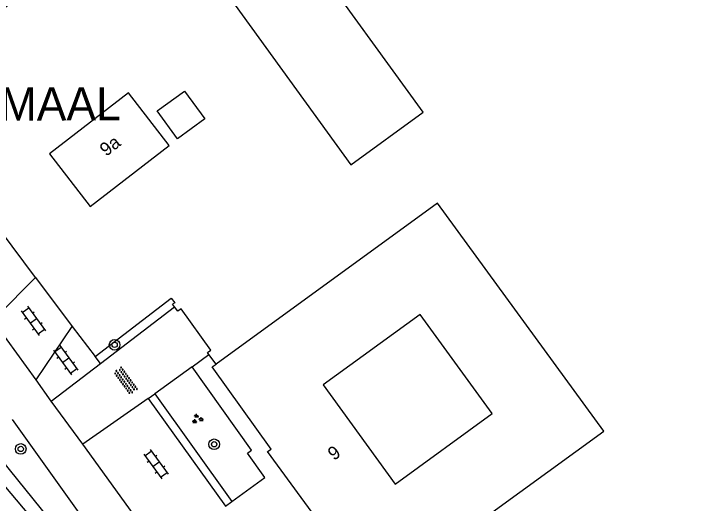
# Model space of a CAD drawing. Extents: x 136000 to 141014, y 402000 to 403500.
# Drawn here: x 137898.2 to 137950.5, y 402901.6 to 402938.4 of the extents above; entities that cross this region are included whole.
import ezdxf

# ---------------------------------------------------------------- set-up
doc = ezdxf.new("R2010")
doc.units = 0
for name, color, linetype in [('gg-afsc-hekwerk', 7, 'Continuous'), ('gg-afsc-muur', 7, 'Continuous'), ('gg-anno-huisnummerreeks BGT', 7, 'Continuous'), ('gg-bbg-bijgebouw', 7, 'Continuous'), ('gg-bbg-gedigitaliseerde bebouwing', 7, 'Continuous'), ('gg-bbg-gedigitaliseerde bijgebouw', 7, 'Continuous'), ('gg-bbg-hoofdgebouw', 7, 'Continuous'), ('gg-knt-verharding', 7, 'Continuous'), ('gg-knt-verharding nz', 7, 'Continuous'), ('gg-kntw-bovenkant insteek waterloop', 7, 'Continuous'), ('gg-kntw-waterlijn', 7, 'Continuous'), ('gt-anno-naam bijzondere bebouwing', 7, 'Continuous'), ('gt-grn-groengrens', 7, 'Continuous'), ('gt-symb-boom', 7, 'Continuous'), ('gt-symb-groenvak', 7, 'Continuous'), ('gt-symb-klinker verharding', 7, 'Continuous'), ('gt-symb-overige verharding', 7, 'Continuous')]:
    doc.layers.add(name, color=color, linetype=linetype)

# ---------------------------------------------------------------- blocks, each defined once
blk = doc.blocks.new('gt0-BOOM')
at = {"layer": 'gt-symb-boom'}
for radius in [0.4, 0.2]:
    blk.add_circle((0, 0), radius, dxfattribs=at)
blk = doc.blocks.new('gt0-KL1')
at = {"layer": 'gt-symb-klinker verharding'}
for p, q in [((-1.15, 0.3), (1.15, 0.3)), ((-1, -0.3), (-1, 0.3)), ((-0.5, 0.3), (-0.5, 0.45)), ((0, -0.3), (0, 0.3)), ((0.5, 0.3), (0.5, 0.45)), ((1, -0.3), (1, 0.3)), ((-1.15, -0.3), (1.15, -0.3)), ((-0.5, -0.45), (-0.5, -0.3)), ((0.5, -0.45), (0.5, -0.3))]:
    blk.add_line(p, q, dxfattribs=at)
blk = doc.blocks.new('gt0-GRVAK')
at = {"layer": 'gt-symb-groenvak'}
for p, q in [((-0.11, 0.189), (-0.228, 0.24)), ((-0.182, 0.153), (0.088, 0.153)), ((-0.091, 0.211), (-0.156, 0.322)), ((-0.047, 0.214), (-0.047, 0.393)), ((-0.004, 0.211), (0.061, 0.322)), ((0.015, 0.189), (0.133, 0.24)), ((0.262, -0.052), (0.197, 0.059)), ((0.305, -0.049), (0.305, 0.13)), ((0.349, -0.052), (0.414, 0.059)), ((-0.245, -0.228), (-0.363, -0.177)), ((-0.318, -0.264), (-0.047, -0.264)), ((-0.226, -0.206), (-0.291, -0.095)), ((-0.183, -0.203), (-0.183, -0.024)), ((-0.139, -0.206), (-0.074, -0.095)), ((-0.12, -0.228), (-0.002, -0.177)), ((0.243, -0.074), (0.125, -0.023)), ((0.17, -0.11), (0.441, -0.11)), ((0.368, -0.074), (0.486, -0.023))]:
    blk.add_line(p, q, dxfattribs=at)
blk = doc.blocks.new('gt0-OVH')
at = {"layer": 'gt-symb-overige verharding'}
for points in [[(-0.972, 0.298), (-0.967, 0.308), (-0.965, 0.319), (-0.966, 0.33), (-0.971, 0.34), (-0.978, 0.348), (-0.988, 0.353), (-0.999, 0.355), (-1.01, 0.354), (-1.02, 0.349), (-1.028, 0.342), (-1.033, 0.332), (-1.035, 0.321), (-1.034, 0.31), (-1.029, 0.3), (-1.022, 0.292), (-1.012, 0.287), (-1.001, 0.285), (-0.99, 0.286), (-0.98, 0.291)], [(-0.872, 0.106), (-0.867, 0.116), (-0.865, 0.126), (-0.866, 0.137), (-0.871, 0.147), (-0.878, 0.156), (-0.888, 0.161), (-0.899, 0.163), (-0.91, 0.162), (-0.92, 0.157), (-0.928, 0.15), (-0.933, 0.14), (-0.935, 0.129), (-0.934, 0.118), (-0.929, 0.108), (-0.922, 0.1), (-0.912, 0.095), (-0.901, 0.092), (-0.89, 0.094), (-0.88, 0.098)], [(-0.772, 0.298), (-0.767, 0.308), (-0.765, 0.319), (-0.766, 0.33), (-0.771, 0.34), (-0.778, 0.348), (-0.788, 0.353), (-0.799, 0.355), (-0.81, 0.354), (-0.82, 0.349), (-0.828, 0.342), (-0.833, 0.332), (-0.835, 0.321), (-0.834, 0.31), (-0.829, 0.3), (-0.822, 0.292), (-0.812, 0.287), (-0.801, 0.285), (-0.79, 0.286), (-0.78, 0.291)], [(-0.672, 0.106), (-0.667, 0.116), (-0.665, 0.126), (-0.666, 0.137), (-0.671, 0.147), (-0.678, 0.156), (-0.688, 0.161), (-0.699, 0.163), (-0.71, 0.162), (-0.72, 0.157), (-0.728, 0.15), (-0.733, 0.14), (-0.735, 0.129), (-0.734, 0.118), (-0.729, 0.108), (-0.722, 0.1), (-0.712, 0.095), (-0.701, 0.092), (-0.69, 0.094), (-0.68, 0.098)], [(-0.572, 0.298), (-0.567, 0.308), (-0.565, 0.319), (-0.566, 0.33), (-0.571, 0.34), (-0.578, 0.348), (-0.588, 0.353), (-0.599, 0.355), (-0.61, 0.354), (-0.62, 0.349), (-0.628, 0.342), (-0.633, 0.332), (-0.635, 0.321), (-0.634, 0.31), (-0.629, 0.3), (-0.622, 0.292), (-0.612, 0.287), (-0.601, 0.285), (-0.59, 0.286), (-0.58, 0.291)], [(-0.472, 0.106), (-0.467, 0.116), (-0.465, 0.126), (-0.466, 0.137), (-0.471, 0.147), (-0.478, 0.156), (-0.488, 0.161), (-0.499, 0.163), (-0.51, 0.162), (-0.52, 0.157), (-0.528, 0.15), (-0.533, 0.14), (-0.535, 0.129), (-0.534, 0.118), (-0.529, 0.108), (-0.522, 0.1), (-0.512, 0.095), (-0.501, 0.092), (-0.49, 0.094), (-0.48, 0.098)], [(-0.372, 0.298), (-0.367, 0.308), (-0.365, 0.319), (-0.366, 0.33), (-0.371, 0.34), (-0.378, 0.348), (-0.388, 0.353), (-0.399, 0.355), (-0.41, 0.354), (-0.42, 0.349), (-0.428, 0.342), (-0.433, 0.332), (-0.435, 0.321), (-0.434, 0.31), (-0.429, 0.3), (-0.422, 0.292), (-0.412, 0.287), (-0.401, 0.285), (-0.39, 0.286), (-0.38, 0.291)], [(-0.272, 0.106), (-0.267, 0.116), (-0.265, 0.126), (-0.266, 0.137), (-0.271, 0.147), (-0.278, 0.156), (-0.288, 0.161), (-0.299, 0.163), (-0.31, 0.162), (-0.32, 0.157), (-0.328, 0.15), (-0.333, 0.14), (-0.335, 0.129), (-0.334, 0.118), (-0.329, 0.108), (-0.322, 0.1), (-0.312, 0.095), (-0.301, 0.092), (-0.29, 0.094), (-0.28, 0.098)], [(-0.172, 0.298), (-0.167, 0.308), (-0.165, 0.319), (-0.166, 0.33), (-0.171, 0.34), (-0.178, 0.348), (-0.188, 0.353), (-0.199, 0.355), (-0.21, 0.354), (-0.22, 0.349), (-0.228, 0.342), (-0.233, 0.332), (-0.235, 0.321), (-0.234, 0.31), (-0.229, 0.3), (-0.222, 0.292), (-0.212, 0.287), (-0.201, 0.285), (-0.19, 0.286), (-0.18, 0.291)], [(-0.072, 0.106), (-0.067, 0.116), (-0.065, 0.126), (-0.066, 0.137), (-0.071, 0.147), (-0.078, 0.156), (-0.088, 0.161), (-0.099, 0.163), (-0.11, 0.162), (-0.12, 0.157), (-0.128, 0.15), (-0.133, 0.14), (-0.135, 0.129), (-0.134, 0.118), (-0.129, 0.108), (-0.122, 0.1), (-0.112, 0.095), (-0.101, 0.092), (-0.09, 0.094), (-0.08, 0.098)], [(0.028, 0.298), (0.033, 0.308), (0.035, 0.319), (0.034, 0.33), (0.029, 0.34), (0.022, 0.348), (0.012, 0.353), (0.001, 0.355), (-0.01, 0.354), (-0.02, 0.349), (-0.028, 0.342), (-0.033, 0.332), (-0.035, 0.321), (-0.034, 0.31), (-0.029, 0.3), (-0.022, 0.292), (-0.012, 0.287), (-0.001, 0.285), (0.01, 0.286), (0.02, 0.291)], [(0.128, 0.106), (0.133, 0.116), (0.135, 0.126), (0.134, 0.137), (0.129, 0.147), (0.122, 0.156), (0.112, 0.161), (0.101, 0.163), (0.09, 0.162), (0.08, 0.157), (0.072, 0.15), (0.067, 0.14), (0.065, 0.129), (0.066, 0.118), (0.071, 0.108), (0.078, 0.1), (0.088, 0.095), (0.099, 0.092), (0.11, 0.094), (0.12, 0.098)], [(0.228, 0.298), (0.233, 0.308), (0.235, 0.319), (0.234, 0.33), (0.229, 0.34), (0.222, 0.348), (0.212, 0.353), (0.201, 0.355), (0.19, 0.354), (0.18, 0.349), (0.172, 0.342), (0.167, 0.332), (0.165, 0.321), (0.166, 0.31), (0.171, 0.3), (0.178, 0.292), (0.188, 0.287), (0.199, 0.285), (0.21, 0.286), (0.22, 0.291)], [(0.328, 0.106), (0.333, 0.116), (0.335, 0.126), (0.334, 0.137), (0.329, 0.147), (0.322, 0.156), (0.312, 0.161), (0.301, 0.163), (0.29, 0.162), (0.28, 0.157), (0.272, 0.15), (0.267, 0.14), (0.265, 0.129), (0.266, 0.118), (0.271, 0.108), (0.278, 0.1), (0.288, 0.095), (0.299, 0.092), (0.31, 0.094), (0.32, 0.098)], [(0.428, 0.298), (0.433, 0.308), (0.435, 0.319), (0.434, 0.33), (0.429, 0.34), (0.422, 0.348), (0.412, 0.353), (0.401, 0.355), (0.39, 0.354), (0.38, 0.349), (0.372, 0.342), (0.367, 0.332), (0.365, 0.321), (0.366, 0.31), (0.371, 0.3), (0.378, 0.292), (0.388, 0.287), (0.399, 0.285), (0.41, 0.286), (0.42, 0.291)], [(0.528, 0.106), (0.533, 0.116), (0.535, 0.126), (0.534, 0.137), (0.529, 0.147), (0.522, 0.156), (0.512, 0.161), (0.501, 0.163), (0.49, 0.162), (0.48, 0.157), (0.472, 0.15), (0.467, 0.14), (0.465, 0.129), (0.466, 0.118), (0.471, 0.108), (0.478, 0.1), (0.488, 0.095), (0.499, 0.092), (0.51, 0.094), (0.52, 0.098)], [(0.628, 0.298), (0.633, 0.308), (0.635, 0.319), (0.634, 0.33), (0.629, 0.34), (0.622, 0.348), (0.612, 0.353), (0.601, 0.355), (0.59, 0.354), (0.58, 0.349), (0.572, 0.342), (0.567, 0.332), (0.565, 0.321), (0.566, 0.31), (0.571, 0.3), (0.578, 0.292), (0.588, 0.287), (0.599, 0.285), (0.61, 0.286), (0.62, 0.291)], [(0.728, 0.106), (0.733, 0.116), (0.735, 0.126), (0.734, 0.137), (0.729, 0.147), (0.722, 0.156), (0.712, 0.161), (0.701, 0.163), (0.69, 0.162), (0.68, 0.157), (0.672, 0.15), (0.667, 0.14), (0.665, 0.129), (0.666, 0.118), (0.671, 0.108), (0.678, 0.1), (0.688, 0.095), (0.699, 0.092), (0.71, 0.094), (0.72, 0.098)], [(0.828, 0.298), (0.833, 0.308), (0.835, 0.319), (0.834, 0.33), (0.829, 0.34), (0.822, 0.348), (0.812, 0.353), (0.801, 0.355), (0.79, 0.354), (0.78, 0.349), (0.772, 0.342), (0.767, 0.332), (0.765, 0.321), (0.766, 0.31), (0.771, 0.3), (0.778, 0.292), (0.788, 0.287), (0.799, 0.285), (0.81, 0.286), (0.82, 0.291)], [(0.928, 0.106), (0.933, 0.116), (0.935, 0.126), (0.934, 0.137), (0.929, 0.147), (0.922, 0.156), (0.912, 0.161), (0.901, 0.163), (0.89, 0.162), (0.88, 0.157), (0.872, 0.15), (0.867, 0.14), (0.865, 0.129), (0.866, 0.118), (0.871, 0.108), (0.878, 0.1), (0.888, 0.095), (0.899, 0.092), (0.91, 0.094), (0.92, 0.098)], [(1.028, 0.298), (1.033, 0.308), (1.035, 0.319), (1.034, 0.33), (1.029, 0.34), (1.022, 0.348), (1.012, 0.353), (1.001, 0.355), (0.99, 0.354), (0.98, 0.349), (0.972, 0.342), (0.967, 0.332), (0.965, 0.321), (0.966, 0.31), (0.971, 0.3), (0.978, 0.292), (0.988, 0.287), (0.999, 0.285), (1.01, 0.286), (1.02, 0.291)], [(-0.972, -0.142), (-0.967, -0.132), (-0.965, -0.121), (-0.966, -0.11), (-0.971, -0.1), (-0.978, -0.092), (-0.988, -0.087), (-0.999, -0.085), (-1.01, -0.086), (-1.02, -0.091), (-1.028, -0.098), (-1.033, -0.108), (-1.035, -0.119), (-1.034, -0.13), (-1.029, -0.14), (-1.022, -0.148), (-1.012, -0.153), (-1.001, -0.155), (-0.99, -0.154), (-0.98, -0.149)], [(-0.872, -0.334), (-0.867, -0.324), (-0.865, -0.314), (-0.866, -0.303), (-0.871, -0.293), (-0.878, -0.284), (-0.888, -0.279), (-0.899, -0.277), (-0.91, -0.278), (-0.92, -0.283), (-0.928, -0.29), (-0.933, -0.3), (-0.935, -0.311), (-0.934, -0.322), (-0.929, -0.332), (-0.922, -0.34), (-0.912, -0.345), (-0.901, -0.348), (-0.89, -0.346), (-0.88, -0.342)], [(-0.772, -0.142), (-0.767, -0.132), (-0.765, -0.121), (-0.766, -0.11), (-0.771, -0.1), (-0.778, -0.092), (-0.788, -0.087), (-0.799, -0.085), (-0.81, -0.086), (-0.82, -0.091), (-0.828, -0.098), (-0.833, -0.108), (-0.835, -0.119), (-0.834, -0.13), (-0.829, -0.14), (-0.822, -0.148), (-0.812, -0.153), (-0.801, -0.155), (-0.79, -0.154), (-0.78, -0.149)], [(-0.672, -0.334), (-0.667, -0.324), (-0.665, -0.314), (-0.666, -0.303), (-0.671, -0.293), (-0.678, -0.284), (-0.688, -0.279), (-0.699, -0.277), (-0.71, -0.278), (-0.72, -0.283), (-0.728, -0.29), (-0.733, -0.3), (-0.735, -0.311), (-0.734, -0.322), (-0.729, -0.332), (-0.722, -0.34), (-0.712, -0.345), (-0.701, -0.348), (-0.69, -0.346), (-0.68, -0.342)], [(-0.572, -0.142), (-0.567, -0.132), (-0.565, -0.121), (-0.566, -0.11), (-0.571, -0.1), (-0.578, -0.092), (-0.588, -0.087), (-0.599, -0.085), (-0.61, -0.086), (-0.62, -0.091), (-0.628, -0.098), (-0.633, -0.108), (-0.635, -0.119), (-0.634, -0.13), (-0.629, -0.14), (-0.622, -0.148), (-0.612, -0.153), (-0.601, -0.155), (-0.59, -0.154), (-0.58, -0.149)], [(-0.472, -0.334), (-0.467, -0.324), (-0.465, -0.314), (-0.466, -0.303), (-0.471, -0.293), (-0.478, -0.284), (-0.488, -0.279), (-0.499, -0.277), (-0.51, -0.278), (-0.52, -0.283), (-0.528, -0.29), (-0.533, -0.3), (-0.535, -0.311), (-0.534, -0.322), (-0.529, -0.332), (-0.522, -0.34), (-0.512, -0.345), (-0.501, -0.348), (-0.49, -0.346), (-0.48, -0.342)], [(-0.372, -0.142), (-0.367, -0.132), (-0.365, -0.121), (-0.366, -0.11), (-0.371, -0.1), (-0.378, -0.092), (-0.388, -0.087), (-0.399, -0.085), (-0.41, -0.086), (-0.42, -0.091), (-0.428, -0.098), (-0.433, -0.108), (-0.435, -0.119), (-0.434, -0.13), (-0.429, -0.14), (-0.422, -0.148), (-0.412, -0.153), (-0.401, -0.155), (-0.39, -0.154), (-0.38, -0.149)], [(-0.272, -0.334), (-0.267, -0.324), (-0.265, -0.314), (-0.266, -0.303), (-0.271, -0.293), (-0.278, -0.284), (-0.288, -0.279), (-0.299, -0.277), (-0.31, -0.278), (-0.32, -0.283), (-0.328, -0.29), (-0.333, -0.3), (-0.335, -0.311), (-0.334, -0.322), (-0.329, -0.332), (-0.322, -0.34), (-0.312, -0.345), (-0.301, -0.348), (-0.29, -0.346), (-0.28, -0.342)], [(-0.172, -0.142), (-0.167, -0.132), (-0.165, -0.121), (-0.166, -0.11), (-0.171, -0.1), (-0.178, -0.092), (-0.188, -0.087), (-0.199, -0.085), (-0.21, -0.086), (-0.22, -0.091), (-0.228, -0.098), (-0.233, -0.108), (-0.235, -0.119), (-0.234, -0.13), (-0.229, -0.14), (-0.222, -0.148), (-0.212, -0.153), (-0.201, -0.155), (-0.19, -0.154), (-0.18, -0.149)], [(-0.072, -0.334), (-0.067, -0.324), (-0.065, -0.314), (-0.066, -0.303), (-0.071, -0.293), (-0.078, -0.284), (-0.088, -0.279), (-0.099, -0.277), (-0.11, -0.278), (-0.12, -0.283), (-0.128, -0.29), (-0.133, -0.3), (-0.135, -0.311), (-0.134, -0.322), (-0.129, -0.332), (-0.122, -0.34), (-0.112, -0.345), (-0.101, -0.348), (-0.09, -0.346), (-0.08, -0.342)], [(0.028, -0.142), (0.033, -0.132), (0.035, -0.121), (0.034, -0.11), (0.029, -0.1), (0.022, -0.092), (0.012, -0.087), (0.001, -0.085), (-0.01, -0.086), (-0.02, -0.091), (-0.028, -0.098), (-0.033, -0.108), (-0.035, -0.119), (-0.034, -0.13), (-0.029, -0.14), (-0.022, -0.148), (-0.012, -0.153), (-0.001, -0.155), (0.01, -0.154), (0.02, -0.149)], [(0.128, -0.334), (0.133, -0.324), (0.135, -0.314), (0.134, -0.303), (0.129, -0.293), (0.122, -0.284), (0.112, -0.279), (0.101, -0.277), (0.09, -0.278), (0.08, -0.283), (0.072, -0.29), (0.067, -0.3), (0.065, -0.311), (0.066, -0.322), (0.071, -0.332), (0.078, -0.34), (0.088, -0.345), (0.099, -0.348), (0.11, -0.346), (0.12, -0.342)], [(0.228, -0.142), (0.233, -0.132), (0.235, -0.121), (0.234, -0.11), (0.229, -0.1), (0.222, -0.092), (0.212, -0.087), (0.201, -0.085), (0.19, -0.086), (0.18, -0.091), (0.172, -0.098), (0.167, -0.108), (0.165, -0.119), (0.166, -0.13), (0.171, -0.14), (0.178, -0.148), (0.188, -0.153), (0.199, -0.155), (0.21, -0.154), (0.22, -0.149)], [(0.328, -0.334), (0.333, -0.324), (0.335, -0.314), (0.334, -0.303), (0.329, -0.293), (0.322, -0.284), (0.312, -0.279), (0.301, -0.277), (0.29, -0.278), (0.28, -0.283), (0.272, -0.29), (0.267, -0.3), (0.265, -0.311), (0.266, -0.322), (0.271, -0.332), (0.278, -0.34), (0.288, -0.345), (0.299, -0.348), (0.31, -0.346), (0.32, -0.342)], [(0.428, -0.142), (0.433, -0.132), (0.435, -0.121), (0.434, -0.11), (0.429, -0.1), (0.422, -0.092), (0.412, -0.087), (0.401, -0.085), (0.39, -0.086), (0.38, -0.091), (0.372, -0.098), (0.367, -0.108), (0.365, -0.119), (0.366, -0.13), (0.371, -0.14), (0.378, -0.148), (0.388, -0.153), (0.399, -0.155), (0.41, -0.154), (0.42, -0.149)], [(0.528, -0.334), (0.533, -0.324), (0.535, -0.314), (0.534, -0.303), (0.529, -0.293), (0.522, -0.284), (0.512, -0.279), (0.501, -0.277), (0.49, -0.278), (0.48, -0.283), (0.472, -0.29), (0.467, -0.3), (0.465, -0.311), (0.466, -0.322), (0.471, -0.332), (0.478, -0.34), (0.488, -0.345), (0.499, -0.348), (0.51, -0.346), (0.52, -0.342)], [(0.628, -0.142), (0.633, -0.132), (0.635, -0.121), (0.634, -0.11), (0.629, -0.1), (0.622, -0.092), (0.612, -0.087), (0.601, -0.085), (0.59, -0.086), (0.58, -0.091), (0.572, -0.098), (0.567, -0.108), (0.565, -0.119), (0.566, -0.13), (0.571, -0.14), (0.578, -0.148), (0.588, -0.153), (0.599, -0.155), (0.61, -0.154), (0.62, -0.149)], [(0.728, -0.334), (0.733, -0.324), (0.735, -0.314), (0.734, -0.303), (0.729, -0.293), (0.722, -0.284), (0.712, -0.279), (0.701, -0.277), (0.69, -0.278), (0.68, -0.283), (0.672, -0.29), (0.667, -0.3), (0.665, -0.311), (0.666, -0.322), (0.671, -0.332), (0.678, -0.34), (0.688, -0.345), (0.699, -0.348), (0.71, -0.346), (0.72, -0.342)], [(0.828, -0.142), (0.833, -0.132), (0.835, -0.121), (0.834, -0.11), (0.829, -0.1), (0.822, -0.092), (0.812, -0.087), (0.801, -0.085), (0.79, -0.086), (0.78, -0.091), (0.772, -0.098), (0.767, -0.108), (0.765, -0.119), (0.766, -0.13), (0.771, -0.14), (0.778, -0.148), (0.788, -0.153), (0.799, -0.155), (0.81, -0.154), (0.82, -0.149)], [(0.928, -0.334), (0.933, -0.324), (0.935, -0.314), (0.934, -0.303), (0.929, -0.293), (0.922, -0.284), (0.912, -0.279), (0.901, -0.277), (0.89, -0.278), (0.88, -0.283), (0.872, -0.29), (0.867, -0.3), (0.865, -0.311), (0.866, -0.322), (0.871, -0.332), (0.878, -0.34), (0.888, -0.345), (0.899, -0.348), (0.91, -0.346), (0.92, -0.342)], [(1.028, -0.142), (1.033, -0.132), (1.035, -0.121), (1.034, -0.11), (1.029, -0.1), (1.022, -0.092), (1.012, -0.087), (1.001, -0.085), (0.99, -0.086), (0.98, -0.091), (0.972, -0.098), (0.967, -0.108), (0.965, -0.119), (0.966, -0.13), (0.971, -0.14), (0.978, -0.148), (0.988, -0.153), (0.999, -0.155), (1.01, -0.154), (1.02, -0.149)]]:
    blk.add_lwpolyline(points, close=True, dxfattribs=at)

msp = doc.modelspace()

# ---------------------------------------------------------------- linework, layer by layer
at = {"layer": 'gg-afsc-hekwerk'}
for p, q in [((137899.835, 402918.552), (137902.584, 402914.871)), ((137899.835, 402918.552), (137902.584, 402914.871)), ((137904.321, 402912.609), (137910.034, 402916.997)), ((137904.321, 402912.609), (137910.034, 402916.997)), ((137913.022, 402913.082), (137910.778, 402916.197)), ((137913.022, 402913.082), (137910.778, 402916.197)), ((137902.584, 402914.871), (137904.321, 402912.609)), ((137902.584, 402914.871), (137904.321, 402912.609))]:
    msp.add_line(p, q, dxfattribs=at)
msp.add_lwpolyline([(137899.835, 402918.552), (137891.195, 402930.129), (137891.812, 402934.4), (137907.472, 402946.595), (137942.511, 402973.264), (137949.047, 402959.754), (137950.486, 402960.45)], dxfattribs=at)
at = {"layer": 'gg-afsc-muur'}
for p, q in [((137910.28, 402916.349), (137910.142, 402916.528)), ((137910.28, 402916.349), (137910.142, 402916.528)), ((137913.407, 402912.039), (137912.876, 402912.76)), ((137913.407, 402912.039), (137912.876, 402912.76))]:
    msp.add_line(p, q, dxfattribs=at)
for points in [[(137910.034, 402916.997), (137910.301, 402916.65), (137910.142, 402916.528)], [(137910.034, 402916.997), (137910.301, 402916.65), (137910.142, 402916.528)], [(137910.778, 402916.197), (137910.533, 402916.019), (137910.28, 402916.349)], [(137910.778, 402916.197), (137910.533, 402916.019), (137910.28, 402916.349)], [(137912.876, 402912.76), (137912.773, 402912.899), (137913.022, 402913.082)], [(137912.876, 402912.76), (137912.773, 402912.899), (137913.022, 402913.082)]]:
    msp.add_lwpolyline(points, dxfattribs=at)
at = {"layer": 'gg-bbg-bijgebouw'}
msp.add_lwpolyline([(137908.98, 402931.06), (137911.04, 402932.56), (137912.57, 402930.46), (137910.51, 402928.96), (137908.98, 402931.06)], dxfattribs=at)
at = {"layer": 'gg-bbg-gedigitaliseerde bebouwing'}
for points in [[(137926.01, 402894.959), (137942.562, 402906.988), (137930.071, 402924.137), (137913.407, 402912.039)], [(137921.466, 402910.473), (137926.886, 402903.014), (137934.175, 402908.311), (137928.749, 402915.762), (137921.466, 402910.473)]]:
    msp.add_lwpolyline(points, dxfattribs=at)
at = {"layer": 'gg-bbg-gedigitaliseerde bijgebouw'}
msp.add_lwpolyline([(137923.551, 402927.016), (137928.996, 402930.971), (137920.282, 402942.971), (137914.837, 402939.016), (137923.551, 402927.016)], dxfattribs=at)
at = {"layer": 'gg-bbg-hoofdgebouw'}
msp.add_line((137913.11, 402911.82), (137913.407, 402912.039), dxfattribs=at)
for points in [[(137900.89, 402927.85), (137903.94, 402923.89), (137909.88, 402928.47), (137906.83, 402932.43), (137900.89, 402927.85)], [(137925.54, 402894.62), (137921.1, 402900.78), (137920.83, 402900.59), (137917.29, 402905.45), (137917.56, 402905.65), (137913.11, 402911.82)]]:
    msp.add_lwpolyline(points, dxfattribs=at)
at = {"layer": 'gg-knt-verharding'}
for p, q in [((137896.626, 402915.331), (137899.835, 402918.552)), ((137904.726, 402912.082), (137910.28, 402916.349)), ((137904.726, 402912.082), (137904.321, 402912.609)), ((137911.608, 402911.825), (137912.876, 402912.76)), ((137901.016, 402909.237), (137904.726, 402912.082)), ((137911.608, 402911.825), (137908.794, 402909.806)), ((137908.307, 402909.456), (137903.39, 402906.017)), ((137908.307, 402909.456), (137908.794, 402909.806)), ((137908.307, 402909.456), (137914.12, 402901.357)), ((137903.39, 402906.017), (137901.016, 402909.237)), ((137921.146, 402875.741), (137898.092, 402907.871)), ((137914.12, 402901.357), (137914.606, 402901.709))]:
    msp.add_line(p, q, dxfattribs=at)
msp.add_lwpolyline([(137914.606, 402901.709), (137917.088, 402903.509), (137915.771, 402905.349), (137916.07, 402905.575), (137911.608, 402911.825)], dxfattribs=at)
at = {"layer": 'gg-knt-verharding nz'}
for p, q in [((137899.894, 402910.845), (137896.626, 402915.331)), ((137899.894, 402910.845), (137902.584, 402914.871)), ((137901.016, 402909.237), (137899.894, 402910.845)), ((137908.164, 402899.436), (137903.39, 402906.017))]:
    msp.add_line(p, q, dxfattribs=at)
at = {"layer": 'gg-kntw-bovenkant insteek waterloop'}
msp.add_lwpolyline([(137896.041, 402906.305), (137906.844, 402892.969), (137920.81, 402874.26), (137923.51, 402869.91), (137923.32, 402869.364), (137923.114, 402868.948)], dxfattribs=at)
at = {"layer": 'gg-kntw-waterlijn'}
msp.add_lwpolyline([(137846.176, 402966.193), (137887.42, 402911.678), (137894.312, 402903.536), (137894.774, 402902.956), (137901.248, 402894.834), (137913.385, 402879.628), (137918.04, 402873.425), (137921.086, 402869.431), (137921.965, 402869.553), (137922.005, 402869.91), (137918.671, 402874.95), (137912.559, 402883.086), (137904.78, 402893.723), (137900.375, 402899.477), (137892.562, 402908.749), (137890.975, 402910.633), (137887.932, 402914.324), (137880.953, 402923.592), (137870.512, 402937.594), (137863.622, 402946.595)], dxfattribs=at)
at = {"layer": 'gt-grn-groengrens'}
msp.add_line((137908.794, 402909.806), (137914.606, 402901.709), dxfattribs=at)

# ---------------------------------------------------------------- block references
at = {"layer": 'gt-symb-boom'}
for p in [(137905.778, 402913.481), (137913.264, 402906.004), (137898.723, 402905.652)]:
    msp.add_blockref('gt0-BOOM', p, dxfattribs=at)
at = {"layer": 'gt-symb-groenvak'}
msp.add_blockref('gt0-GRVAK', (137911.99, 402907.906), dxfattribs=at)
at = {"layer": 'gt-symb-klinker verharding'}
for p, rotation in [((137899.67, 402915.284), -53.70304105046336), ((137902.104, 402912.333), -53.7030410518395), ((137908.892, 402904.513), -53.70304105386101)]:
    msp.add_blockref('gt0-KL1', p, dxfattribs=dict(at, rotation=rotation))
at = {"layer": 'gt-symb-overige verharding', "rotation": -53.7030410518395}
msp.add_blockref('gt0-OVH', (137906.605, 402910.784), dxfattribs=at)

# ---------------------------------------------------------------- texts
at = {"layer": 'gg-anno-huisnummerreeks BGT'}
for s, rotation, p in [('9a', 37.6, (137905.145, 402927.607)), ('9', 36.1, (137922.273, 402904.742))]:
    msp.add_text(s, height=1, rotation=rotation, dxfattribs=at).set_placement(p)
at = {"layer": 'gt-anno-naam bijzondere bebouwing'}
msp.add_text('GEMAAL', height=2.5, rotation=0.0573, dxfattribs=at).set_placement((137892.313, 402930.335))

doc.saveas('drawing.dxf')
